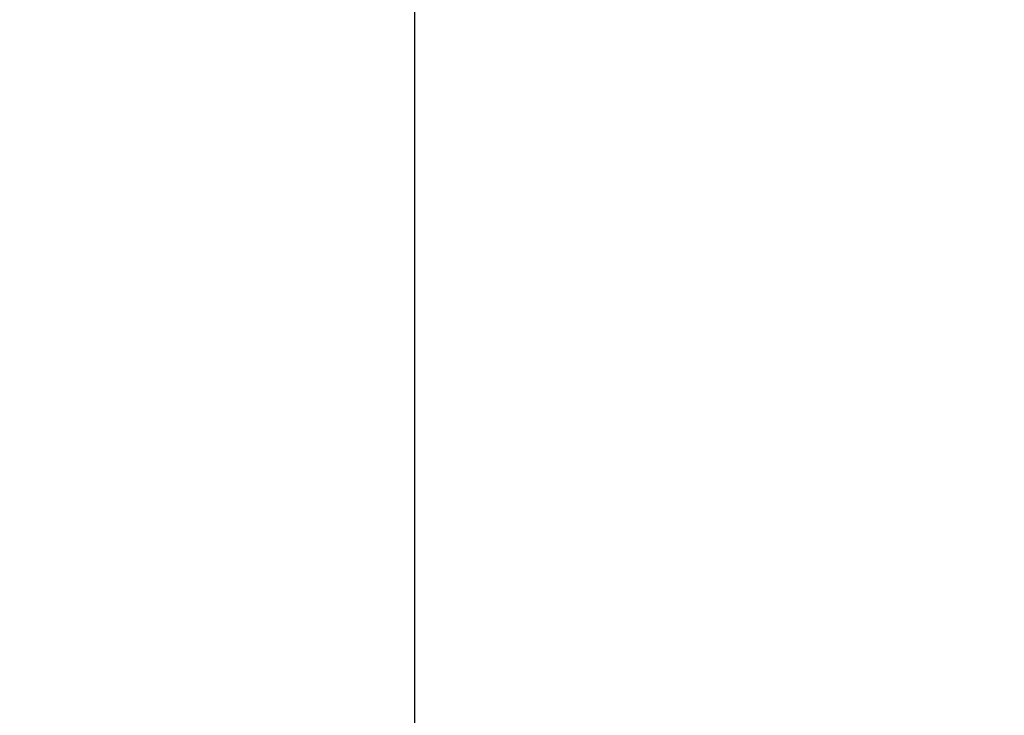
# Model space of a CAD drawing. Header units: millimetres. Extents: x 58700 to 76644, y 972 to 11123.
# Tile 265 of 285: x 62409.448 to 62409.999, y 7290.813 to 7291.203. Entities that reach past the tile are written whole.
import ezdxf

# ---------------------------------------------------------------- set-up
doc = ezdxf.new("R2010")
doc.units = ezdxf.units.MM

msp = doc.modelspace()

# ---------------------------------------------------------------- hatches: boundary and pattern name
at = {"lineweight": 9}
h = msp.add_hatch(dxfattribs=at)
h.set_pattern_fill('ANSI31', color=256, angle=90)
h.set_pattern_definition([(135, (-738.7113, -83.7406), (-2.24506403, -2.24506403), [])])
edge = h.paths.add_edge_path()
edge.add_arc((62451.85485, 7277.80127), 3, 270, 274.09692)
edge.add_line((62452.06918, 7274.80894), (62452.06918, 7274.80127))
edge.add_line((62452.06918, 7274.80127), (62451.85485, 7274.80127))
edge = h.paths.add_edge_path()
edge.add_line((62450.06918, 7673.13459), (62452.06918, 7673.16132))
edge.add_line((62452.06918, 7673.16132), (62452.06918, 8460.89023))
edge.add_arc((62441.4692, 8473.59079), 16.54279, 301.323056, 309.848628, ccw=False)
edge.add_line((62450.06918, 8459.45912), (62450.06918, 7673.13459))
h.paths.add_polyline_path([(62409.66918, 7672.59473), (62411.66918, 7672.62145), (62411.66918, 8460.89023), (62409.66918, 8460.89023)])
h.paths.add_polyline_path([(62452.06918, 7610.74584), (62450.06918, 7610.71912), (62450.06918, 7280.80127), (62452.06918, 7280.80127)])
h.paths.add_polyline_path([(62411.66918, 7610.20598), (62409.66918, 7610.17925), (62409.66918, 7280.80127), (62411.66918, 7280.80127)])
at = {"lineweight": 13}
h = msp.add_hatch(dxfattribs=at)
h.set_pattern_fill('ANSI33', color=256, scale=50, style=0)
h.set_pattern_definition([(45, (-737.5, -83.74), (-224.5064, 224.5064), []), (45, (-513, -83.74), (-224.5064, 224.5064), [158.75, -79.375])])
h.paths.add_polyline_path([(62007.08351, 7097.51177), (62407.08355, 7097.51177), (62407.08352, 7255.04828), (62402.08077, 7255.04828), (62402.08077, 7274.80127), (62007.08351, 7274.80127)])
h.paths.add_polyline_path([(62385.84452, 7570.31053), (62385.84452, 7492.87828), (62037.07204, 7492.87828), (62037.07204, 7570.31053)], flags=16)
h.paths.add_polyline_path([(62665.49564, 7274.80127), (62665.49564, 7633.59965), (62453.28351, 7630.76385), (62453.28351, 7460.91533), (62503.28351, 7460.91533), (62503.28351, 7450.91533), (62453.28351, 7450.91533), (62453.28351, 7274.80127)])
h.paths.add_polyline_path([(62410.88351, 7450.91533), (62360.88351, 7450.91533), (62360.88351, 7460.91533), (62410.88351, 7460.91533), (62410.88351, 7630.19726), (62031.00596, 7625.12095), (62007.08351, 7601.1985), (62007.08351, 7290.80127), (62124.58214, 7290.80127), (62124.58214, 7292.80127), (62284.58214, 7292.80127), (62284.58214, 7290.80127), (62410.88351, 7290.80127)])
h.paths.add_polyline_path([(62083.36987, 7308.26795), (62083.36987, 7416.70533), (62304.40323, 7416.70533), (62304.40323, 7308.26795)])

# ---------------------------------------------------------------- linework, layer by layer
msp.add_line((62409.66918, 7280.80127), (62409.66918, 8460.89023))

doc.saveas('drawing.dxf')
